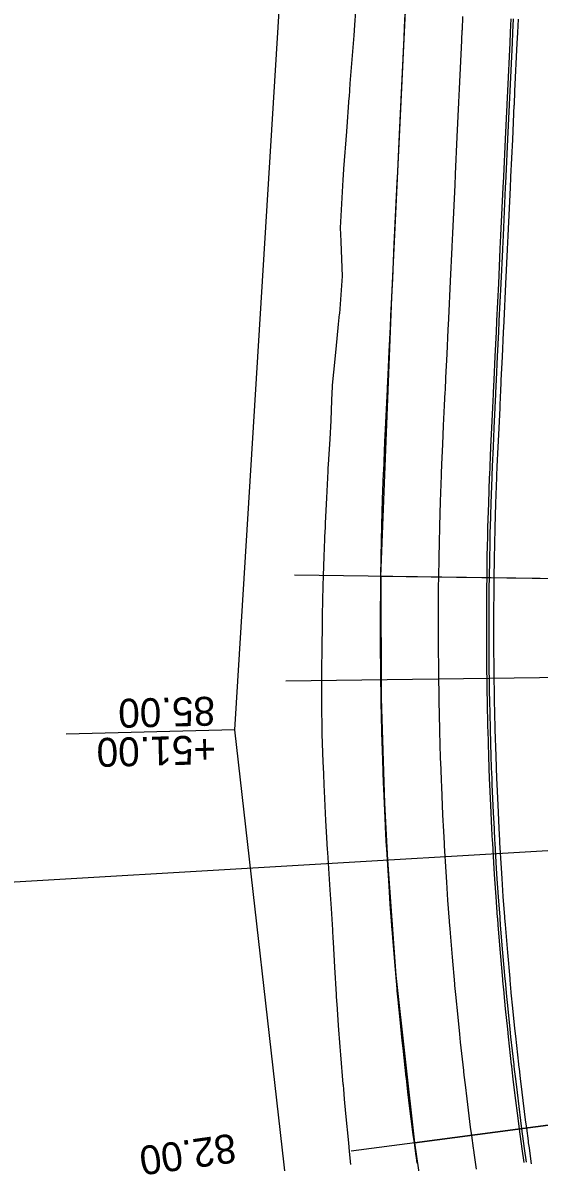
# Model space of a CAD drawing. Extents: x -70 to 701944, y -4 to 666871.
# Drawn here: x 668125.4 to 668232.5, y 654104.3 to 654340.7 of the extents above; entities that cross this region are included whole.
import ezdxf

# ---------------------------------------------------------------- set-up
doc = ezdxf.new("R2010")
doc.units = 0
for name, color, linetype in [('R_Detour', 7, 'Continuous'), ('R_No Plot', 7, 'Continuous'), ('R_Proposed Const Limits', 7, 'Continuous'), ('R_Proposed Road', 7, 'Continuous'), ('R_ROW', 7, 'Continuous'), ('R_Temp Easement Annot', 7, 'Continuous')]:
    doc.layers.add(name, color=color, linetype=linetype)

msp = doc.modelspace()

# ---------------------------------------------------------------- linework, layer by layer
at = {"layer": 'R_Detour'}
for p, q in [((668361.46, 654223.7), (668181.7, 654226.04)), ((668712.21, 654197.09), (667825.39, 654144.74)), ((668403.03, 654134.15), (668193.47, 654106.54))]:
    msp.add_line(p, q, dxfattribs=at)
at = {"layer": 'R_No Plot'}
msp.add_line((668179.92, 654204.12), (668339.24, 654206.22), dxfattribs=at)
for points in [[(668204.9, 654347.55), (668259.34, 654344.98), (668259.3, 654340.24), (668262.4, 654224.99), (668199.63, 654225.81), (668201.89, 654283.75)], [(668199.63, 654225.81), (668199.69, 654200.55), (668200.38, 654178.75), (668200.99, 654166.91), (668202.75, 654143.01), (668206.57, 654108.27), (668269.83, 654116.68), (668266.57, 654145.28), (668264.35, 654171.23), (668262.4, 654224.99)], [(668206.57, 654108.27), (668210.49, 654081.77), (668213.67, 654063.84), (668267.23, 654073.92), (668271.32, 654103.81), (668269.83, 654116.68)]]:
    msp.add_lwpolyline(points, close=True, dxfattribs=at)
at = {"layer": 'R_Proposed Const Limits'}
msp.add_lwpolyline([(668193.42, 654103.76), (668193.14, 654106.5), (668192.97, 654108.3), (668192.38, 654114.37), (668192.08, 654117.34), (668191.91, 654119.41), (668191.84, 654120.22), (668191.82, 654120.44), (668191.33, 654126.52), (668191.2, 654128.2), (668190.85, 654132.6), (668190.62, 654136), (668190.62, 654136.12), (668190.44, 654138.68), (668190.42, 654139.05), (668190.06, 654144.76), (668189.77, 654149.91), (668189.72, 654150.85), (668189.64, 654152.21), (668189.63, 654152.47), (668189.38, 654156.93), (668189.12, 654160.77), (668188.97, 654163), (668188.62, 654168.54), (668188.61, 654168.65), (668188.58, 654169.08), (668188.43, 654171.62), (668188.23, 654175.16), (668187.92, 654181.24), (668187.87, 654182.48), (668187.78, 654184.84), (668187.77, 654184.92), (668187.66, 654187.33), (668187.43, 654193.07), (668187.43, 654193.35), (668187.43, 654193.42), (668187.37, 654199.51), (668187.37, 654201.15), (668187.37, 654201.19), (668187.36, 654204.22), (668187.37, 654205.6), (668187.44, 654211.69), (668187.48, 654215.1), (668187.52, 654217.33), (668187.53, 654217.65), (668187.53, 654217.78), (668187.66, 654223.87), (668187.72, 654225.96), (668187.85, 654229.95), (668188.02, 654233.57), (668188.03, 654234), (668188.11, 654236.03), (668188.14, 654236.83), (668188.39, 654242.11), (668188.68, 654247.68), (668188.71, 654248.19), (668188.82, 654249.97), (668188.83, 654250.12), (668189.08, 654254.26), (668189.31, 654258.19), (668189.45, 654262.4), (668189.59, 654265.21), (668189.62, 654265.51), (668189.88, 654268.17), (668190.35, 654272.99), (668190.86, 654278.14), (668191.06, 654280.23), (668191.08, 654280.38), (668191.64, 654288.11), (668191.39, 654295.25), (668191.38, 654295.34), (668191.28, 654298.14), (668191.77, 654308.13), (668191.92, 654310.21), (668191.93, 654310.38), (668192.57, 654318.1), (668193.07, 654325.2), (668193.08, 654325.3), (668193.27, 654328.08), (668194.06, 654338.05), (668194.21, 654340.17), (668194.21, 654340.25), (668194.41, 654343.04)], dxfattribs=at)
at = {"layer": 'R_Proposed Road'}
for points in [[(668207.13, 654104.08), (668206.99, 654105.16), (668206.93, 654105.59), (668206.57, 654108.27), (668206.34, 654110.03), (668205.59, 654115.98), (668205.24, 654118.9), (668205, 654120.93), (668204.91, 654121.72), (668204.88, 654121.94), (668204.22, 654127.9), (668204.05, 654129.55), (668203.61, 654133.87), (668203.28, 654137.21), (668203.27, 654137.33), (668203.03, 654139.84), (668203, 654140.21), (668202.5, 654145.82), (668202.09, 654150.88), (668202.02, 654151.8), (668201.92, 654153.14), (668201.9, 654153.4), (668201.57, 654157.78), (668201.32, 654161.57), (668201.17, 654163.77), (668200.85, 654169.22), (668200.84, 654169.34), (668200.82, 654169.76), (668200.68, 654172.26), (668200.51, 654175.75), (668200.24, 654181.75), (668200.19, 654182.96), (668200.11, 654185.29), (668200.11, 654185.36), (668200.02, 654187.74), (668199.85, 654193.4), (668199.84, 654193.67), (668199.84, 654193.74), (668199.71, 654199.74), (668199.68, 654201.36), (668199.68, 654201.4), (668199.63, 654204.38), (668199.61, 654205.74), (668199.57, 654211.74), (668199.56, 654215.1), (668199.56, 654217.3), (668199.56, 654217.61), (668199.56, 654217.74), (668199.61, 654223.74), (668199.63, 654225.81), (668199.69, 654229.74), (668199.77, 654233.31), (668199.78, 654233.73), (668199.82, 654235.74), (668199.84, 654236.52), (668199.99, 654241.74), (668200.19, 654247.23), (668200.21, 654247.73), (668200.29, 654249.49), (668200.29, 654249.63), (668200.47, 654253.73), (668200.66, 654257.65), (668200.85, 654261.87), (668200.99, 654264.67), (668201, 654264.97), (668201.13, 654267.64), (668201.35, 654272.47), (668201.6, 654277.63), (668201.7, 654279.73), (668201.7, 654279.88), (668202.07, 654287.62), (668202.41, 654294.73), (668202.41, 654294.82), (668202.54, 654297.61), (668203.01, 654307.6), (668203.11, 654309.68), (668203.12, 654309.86), (668203.48, 654317.58), (668203.82, 654324.69), (668203.82, 654324.79), (668203.96, 654327.57), (668204.43, 654337.56), (668204.53, 654339.69), (668204.53, 654339.76), (668204.66, 654342.56)], [(668219.43, 654102.79), (668219.02, 654105.71), (668218.88, 654106.77), (668218.82, 654107.19), (668218.47, 654109.84), (668218.24, 654111.57), (668217.5, 654117.43), (668217.16, 654120.31), (668216.92, 654122.31), (668216.83, 654123.09), (668216.81, 654123.31), (668216.15, 654129.18), (668215.98, 654130.8), (668215.55, 654135.06), (668215.23, 654138.35), (668215.22, 654138.47), (668214.98, 654140.95), (668214.95, 654141.31), (668214.46, 654146.84), (668214.05, 654151.82), (668213.98, 654152.73), (668213.88, 654154.05), (668213.86, 654154.3), (668213.54, 654158.63), (668213.29, 654162.35), (668213.15, 654164.52), (668212.83, 654169.9), (668212.83, 654170.01), (668212.8, 654170.43), (668212.67, 654172.89), (668212.49, 654176.33), (668212.23, 654182.24), (668212.18, 654183.44), (668212.1, 654185.72), (668212.1, 654185.8), (668212.01, 654188.15), (668211.85, 654193.72), (668211.84, 654193.99), (668211.84, 654194.06), (668211.7, 654199.97), (668211.68, 654201.56), (668211.68, 654201.6), (668211.63, 654204.54), (668211.61, 654205.88), (668211.57, 654211.79), (668211.56, 654215.1), (668211.56, 654217.27), (668211.56, 654217.57), (668211.56, 654217.7), (668211.6, 654223.61), (668211.63, 654225.65), (668211.69, 654229.53), (668211.76, 654233.04), (668211.77, 654233.46), (668211.82, 654235.44), (668211.84, 654236.21), (668211.99, 654241.35), (668212.18, 654246.76), (668212.2, 654247.25), (668212.28, 654248.98), (668212.28, 654249.13), (668212.46, 654253.16), (668212.64, 654257.09), (668212.84, 654261.3), (668212.97, 654264.11), (668212.99, 654264.41), (668213.11, 654267.07), (668213.34, 654271.9), (668213.58, 654277.06), (668213.68, 654279.16), (668213.69, 654279.31), (668214.06, 654287.05), (668214.39, 654294.16), (668214.4, 654294.26), (668214.53, 654297.04), (668215, 654307.03), (668215.1, 654309.11), (668215.11, 654309.29), (668215.47, 654317.02), (668215.81, 654324.13), (668215.81, 654324.22), (668215.94, 654327.01), (668216.41, 654337), (668216.51, 654339.12), (668216.52, 654339.2), (668216.65, 654341.99)], [(668229.33, 654104.18), (668228.93, 654107.06), (668228.78, 654108.11), (668228.73, 654108.53), (668228.38, 654111.14), (668228.16, 654112.85), (668227.43, 654118.65), (668227.09, 654121.49), (668226.86, 654123.46), (668226.77, 654124.23), (668226.74, 654124.44), (668226.1, 654130.25), (668225.93, 654131.85), (668225.5, 654136.06), (668225.18, 654139.3), (668225.17, 654139.42), (668224.94, 654141.87), (668224.91, 654142.22), (668224.42, 654147.68), (668224.02, 654152.61), (668223.95, 654153.5), (668223.85, 654154.81), (668223.83, 654155.06), (668223.52, 654159.33), (668223.27, 654163.01), (668223.13, 654165.15), (668222.81, 654170.46), (668222.81, 654170.57), (668222.79, 654170.98), (668222.65, 654173.42), (668222.48, 654176.81), (668222.22, 654182.65), (668222.18, 654183.83), (668222.09, 654186.09), (668222.09, 654186.17), (668222.01, 654188.48), (668221.84, 654193.99), (668221.83, 654194.25), (668221.83, 654194.32), (668221.7, 654200.15), (668221.67, 654201.73), (668221.67, 654201.77), (668221.63, 654204.67), (668221.61, 654205.99), (668221.57, 654211.83), (668221.56, 654215.1), (668221.56, 654217.24), (668221.56, 654217.54), (668221.56, 654217.67), (668221.6, 654223.51), (668221.63, 654225.52), (668221.69, 654229.35), (668221.76, 654232.82), (668221.77, 654233.23), (668221.81, 654235.19), (668221.83, 654235.95), (668221.98, 654241.02), (668222.17, 654246.37), (668222.19, 654246.86), (668222.26, 654248.56), (668222.27, 654248.71), (668222.45, 654252.69), (668222.63, 654256.61), (668222.83, 654260.83), (668222.96, 654263.63), (668222.98, 654263.94), (668223.1, 654266.6), (668223.33, 654271.43), (668223.57, 654276.59), (668223.67, 654278.69), (668223.68, 654278.84), (668224.05, 654286.58), (668224.38, 654293.69), (668224.39, 654293.78), (668224.52, 654296.57), (668224.99, 654306.56), (668225.09, 654308.64), (668225.09, 654308.82), (668225.46, 654316.55), (668225.8, 654323.66), (668225.8, 654323.75), (668225.93, 654326.54), (668226.4, 654336.53), (668226.5, 654338.65), (668226.51, 654338.73), (668226.64, 654341.52)], [(668229.82, 654104.25), (668229.42, 654107.13), (668229.28, 654108.18), (668229.22, 654108.6), (668228.88, 654111.21), (668228.65, 654112.92), (668227.92, 654118.71), (668227.58, 654121.54), (668227.35, 654123.52), (668227.26, 654124.29), (668227.24, 654124.5), (668226.6, 654130.3), (668226.43, 654131.9), (668225.99, 654136.1), (668225.68, 654139.35), (668225.67, 654139.46), (668225.44, 654141.91), (668225.4, 654142.27), (668224.92, 654147.73), (668224.52, 654152.65), (668224.45, 654153.54), (668224.35, 654154.85), (668224.33, 654155.1), (668224.02, 654159.36), (668223.77, 654163.04), (668223.63, 654165.18), (668223.31, 654170.49), (668223.31, 654170.6), (668223.28, 654171.01), (668223.15, 654173.44), (668222.98, 654176.84), (668222.72, 654182.67), (668222.68, 654183.85), (668222.59, 654186.11), (668222.59, 654186.18), (668222.51, 654188.5), (668222.34, 654194), (668222.33, 654194.26), (668222.33, 654194.33), (668222.2, 654200.16), (668222.17, 654201.74), (668222.17, 654201.77), (668222.13, 654204.68), (668222.11, 654206), (668222.07, 654211.83), (668222.06, 654215.1), (668222.06, 654217.24), (668222.06, 654217.54), (668222.06, 654217.67), (668222.1, 654223.5), (668222.13, 654225.52), (668222.19, 654229.34), (668222.26, 654232.81), (668222.27, 654233.22), (668222.31, 654235.17), (668222.33, 654235.93), (668222.48, 654241.01), (668222.67, 654246.35), (668222.69, 654246.84), (668222.76, 654248.54), (668222.77, 654248.68), (668222.95, 654252.67), (668223.13, 654256.59), (668223.33, 654260.81), (668223.46, 654263.61), (668223.48, 654263.91), (668223.6, 654266.58), (668223.83, 654271.41), (668224.07, 654276.57), (668224.17, 654278.66), (668224.18, 654278.81), (668224.54, 654286.56), (668224.88, 654293.67), (668224.88, 654293.76), (668225.02, 654296.55), (668225.49, 654306.53), (668225.59, 654308.62), (668225.59, 654308.8), (668225.96, 654316.52), (668226.29, 654323.63), (668226.3, 654323.73), (668226.43, 654326.51), (668226.9, 654336.5), (668227, 654338.63), (668227.01, 654338.7), (668227.14, 654341.5)], [(668230.88, 654103.92), (668230.81, 654104.39), (668230.41, 654107.27), (668230.27, 654108.32), (668230.21, 654108.73), (668229.87, 654111.34), (668229.64, 654113.04), (668228.92, 654118.83), (668228.58, 654121.66), (668228.35, 654123.63), (668228.26, 654124.4), (668228.23, 654124.61), (668227.59, 654130.41), (668227.42, 654132), (668226.99, 654136.2), (668226.67, 654139.44), (668226.66, 654139.56), (668226.43, 654142.01), (668226.4, 654142.36), (668225.92, 654147.81), (668225.51, 654152.73), (668225.44, 654153.62), (668225.34, 654154.92), (668225.33, 654155.17), (668225.01, 654159.43), (668224.77, 654163.11), (668224.63, 654165.25), (668224.31, 654170.54), (668224.31, 654170.65), (668224.28, 654171.06), (668224.15, 654173.49), (668223.98, 654176.88), (668223.72, 654182.71), (668223.68, 654183.89), (668223.59, 654186.14), (668223.59, 654186.22), (668223.51, 654188.53), (668223.34, 654194.03), (668223.33, 654194.29), (668223.33, 654194.36), (668223.2, 654200.18), (668223.17, 654201.75), (668223.17, 654201.79), (668223.13, 654204.69), (668223.11, 654206.01), (668223.07, 654211.84), (668223.06, 654215.1), (668223.06, 654217.24), (668223.06, 654217.54), (668223.06, 654217.67), (668223.1, 654223.49), (668223.13, 654225.5), (668223.19, 654229.32), (668223.26, 654232.79), (668223.27, 654233.2), (668223.31, 654235.15), (668223.33, 654235.91), (668223.48, 654240.97), (668223.67, 654246.31), (668223.69, 654246.8), (668223.76, 654248.5), (668223.77, 654248.64), (668223.94, 654252.62), (668224.13, 654256.54), (668224.33, 654260.76), (668224.46, 654263.56), (668224.47, 654263.86), (668224.6, 654266.53), (668224.83, 654271.36), (668225.07, 654276.52), (668225.17, 654278.62), (668225.18, 654278.77), (668225.54, 654286.51), (668225.88, 654293.62), (668225.88, 654293.71), (668226.02, 654296.5), (668226.49, 654306.49), (668226.58, 654308.57), (668226.59, 654308.75), (668226.96, 654316.48), (668227.29, 654323.59), (668227.3, 654323.68), (668227.43, 654326.47), (668227.9, 654336.45), (668228, 654338.58), (668228, 654338.66), (668228.14, 654341.45)]]:
    msp.add_lwpolyline(points, dxfattribs=at)
at = {"layer": 'R_ROW'}
msp.add_lwpolyline([(668327.66, 653586.02), (668340.87, 653592.64), (668322.47, 653689.42), (668277.13, 653821.63), (668258.71, 653853.34), (668224.55, 653854.19), (668177.85, 653978.14), (668204.74, 653982.28), (668180.35, 654097), (668169.32, 654193.98), (668198.41, 654666.21), (668182.92, 654741.02), (668186.49, 654858.99), (668209, 654933.01), (668212.48, 655027.95)], dxfattribs=at)
at = {"layer": 'R_Temp Easement Annot'}
msp.add_lwpolyline([(668169.32, 654193.98), (668134.33, 654193.11)], dxfattribs=at)

# ---------------------------------------------------------------- texts
for s, rotation, p in [('85.00', 181.4282, (668165.15, 654200.88)), ('+51.00', 181.4282, (668165.35, 654192.88)), ('82.00', 188.0282, (668169.11, 654110.25))]:
    msp.add_text(s, height=6, rotation=rotation, dxfattribs=at).set_placement(p)

doc.saveas('drawing.dxf')
